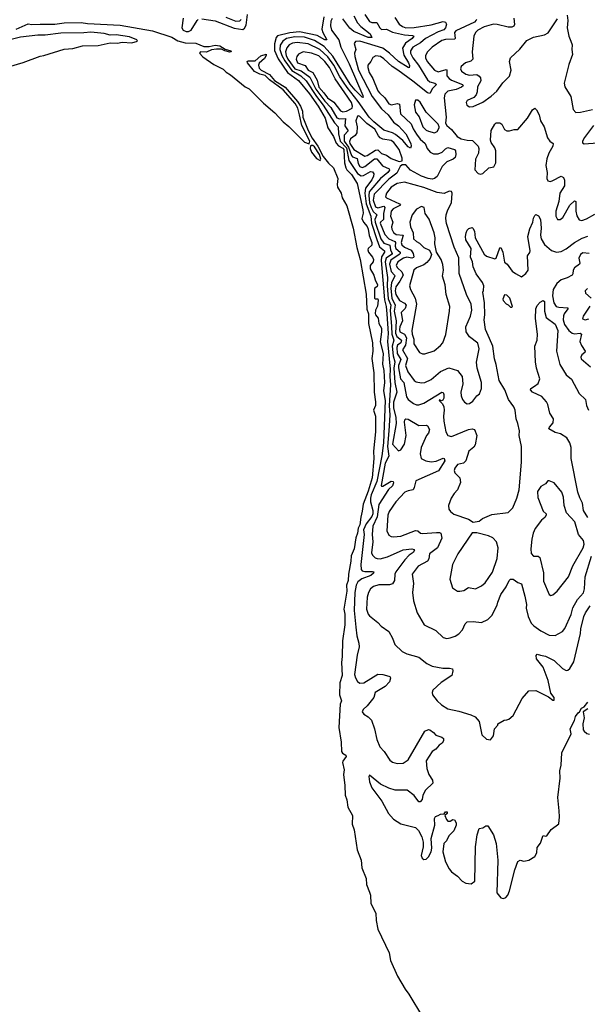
# Model space of a CAD drawing. Extents: x 1550320 to 1685906, y 509093 to 640511.
# Tile 270 of 532: x 1666114 to 1670821, y 519581 to 527742. Entities that reach past the tile are written whole.
import ezdxf

# ---------------------------------------------------------------- set-up
doc = ezdxf.new("R2010")
doc.units = 0

msp = doc.modelspace()

# ---------------------------------------------------------------- linework, layer by layer
at = {"layer": '0CON20XD'}
for points in [[(1666085, 527664.5), (1666185, 527708.5), (1666215, 527703), (1666285, 527705.5), (1666405, 527706.2), (1666483.5, 527716.5), (1666625, 527720.2), (1666675, 527710.4), (1666947, 527697), (1667215, 527649.9), (1667375, 527596.7), (1667425, 527566.3), (1667485, 527551.5), (1667575, 527547.7), (1667640.8, 527520.8), (1667685, 527520.5), (1667735, 527532), (1667775, 527525.5), (1667818.9, 527498.9), (1667864.4, 527485), (1667866.5, 527475), (1667856.7, 527473.3), (1667814.8, 527484.8), (1667788, 527498), (1667745, 527498.9), (1667705, 527492), (1667662.8, 527472.8), (1667614.7, 527475.3), (1667606.4, 527465), (1667631.9, 527435), (1667725, 527371.6), (1667801.3, 527331.3), (1667825, 527307.3), (1667862.2, 527285), (1667985, 527186.1), (1668018.1, 527168.1), (1668135, 527051.6), (1668230.7, 526970.7), (1668298, 526895), (1668346.9, 526856.9), (1668475, 526726), (1668515.4, 526714.6), (1668520, 526735), (1668452.4, 526865), (1668434.2, 526955), (1668420.1, 527010.1), (1668397.8, 527047.8), (1668299.6, 527159.6), (1668185, 527244.3), (1668148.3, 527278.3), (1668105, 527290), (1668062.4, 527312.4), (1668003.1, 527385), (1668000.4, 527395), (1668007.5, 527402.5), (1668067.8, 527402.2), (1668115, 527441.4), (1668157.2, 527457.2), (1668157.6, 527445), (1668145, 527420.9), (1668099.3, 527380.7), (1668094.7, 527365), (1668100.4, 527340.4), (1668115.1, 527325.1), (1668185, 527287.9), (1668228.2, 527238.2), (1668315, 527183.1), (1668417, 527065), (1668443.3, 527025), (1668459, 526985), (1668463.3, 526935), (1668507, 526825), (1668540.5, 526760.5), (1668586.2, 526695), (1668629.6, 526609.6), (1668674.3, 526554.3), (1668716.9, 526515), (1668751.7, 526425), (1668746, 526375), (1668749.8, 526355), (1668779, 526305), (1668789, 526265), (1668828.2, 526198.2), (1668880.3, 526015), (1668909.7, 525855), (1668938.2, 525755), (1668986, 525466), (1668993.5, 525343.5), (1669006.9, 525305), (1669006.8, 525225), (1669038.4, 525065), (1669041.8, 524995), (1669034.2, 524935), (1669050.6, 524815), (1669054.3, 524655), (1669066, 524575), (1669063.4, 524545), (1669049.1, 524505), (1669064.2, 524455), (1669065.9, 524325), (1669048.4, 524165), (1669051.2, 524105), (1669036.6, 523945), (1669005, 523834.6), (1668963.1, 523726.9), (1668955, 523667.5), (1668941.8, 523618.2), (1668935.1, 523555), (1668922.1, 523527.9), (1668915.8, 523485), (1668901.5, 523448.5), (1668886.9, 523355), (1668862.1, 523297.9), (1668861.4, 523255), (1668839.4, 523145), (1668838.8, 523095), (1668823.7, 523055), (1668826.3, 523005), (1668803.3, 522855), (1668810, 522815), (1668810.4, 522725), (1668792, 522595), (1668789.5, 522465), (1668782.2, 522415), (1668788, 522305), (1668768.6, 522245), (1668766.8, 522145), (1668782.7, 522095), (1668772.6, 522067.4), (1668760.2, 521875), (1668780.6, 521755), (1668783.3, 521675), (1668791.3, 521661.3), (1668818.5, 521645), (1668821.1, 521635), (1668793, 521597), (1668790.9, 521585), (1668803.8, 521525), (1668799.1, 521485), (1668811.1, 521395), (1668812.6, 521315), (1668826.4, 521275), (1668835.5, 521215), (1668874.2, 521145), (1668870.8, 521075), (1668887.8, 521027.8), (1668911.6, 520861.6), (1668945.8, 520775), (1668951.8, 520711.8), (1668986.6, 520625), (1668989, 520575), (1669015, 520510), (1669022.6, 520485), (1669027.3, 520417.3), (1669066.5, 520335), (1669070.3, 520275), (1669084.3, 520204.3), (1669178.8, 520008.8), (1669189.3, 519945), (1669248.1, 519815), (1669309.4, 519705), (1669340, 519665), (1669455, 519477.1)], [(1667470.6, 527755), (1667457.4, 527675), (1667469.8, 527655), (1667495, 527644), (1667515, 527644), (1667535.4, 527654.6), (1667585, 527736.2), (1667595, 527744.2)], [(1667625, 527749.8), (1667735, 527732.1), (1667892.3, 527672.3), (1667965, 527660.6), (1667979.2, 527670.8), (1667992.4, 527697.6), (1668004, 527784)], [(1667824.3, 527764.3), (1667905, 527731.4), (1667938.2, 527731.8), (1667950.8, 527745)], [(1668634.8, 527765), (1668619.5, 527665), (1668627.3, 527635), (1668661.2, 527575), (1668645, 527575.6), (1668581.4, 527611.4), (1668435, 527641), (1668355, 527632.2), (1668252.9, 527607.1), (1668239.6, 527595), (1668227.1, 527542.9), (1668227.8, 527487.8), (1668258.5, 527418.5), (1668334.4, 527304.4), (1668426.9, 527236.9), (1668517.2, 527127.2), (1668590, 527025), (1668648.1, 526925), (1668669.5, 526845), (1668715, 526772.9), (1668739.1, 526719.1), (1668756.9, 526696.9), (1668795, 526677.4), (1668803.2, 526665), (1668808.7, 526555), (1668817.6, 526515), (1668827.3, 526497.3), (1668865, 526459), (1668911.8, 526385), (1668960.8, 526165), (1668961.1, 526138.9), (1668950.6, 526095), (1668965, 526063.8), (1668995, 526029.2), (1669005, 526006.4), (1669013, 525953), (1669035.2, 525895), (1669035, 525873.3), (1669003.6, 525846.4), (1669000.6, 525835), (1669007.5, 525815), (1669039.6, 525775), (1669047.8, 525755), (1669044.4, 525735.6), (1669020, 525705), (1669021.7, 525678.3), (1669052.1, 525625), (1669060.9, 525585), (1669081.3, 525545), (1669079.2, 525530.8), (1669056.1, 525513.9), (1669055, 525433.8), (1669065, 525427.1), (1669085, 525428), (1669087.2, 525417.2), (1669081, 525369), (1669064.5, 525335), (1669063.1, 525306.9), (1669065.5, 525295), (1669087.6, 525267.6), (1669092.7, 525225), (1669114.2, 525185), (1669115.7, 525155), (1669103.4, 525073.4), (1669129.5, 524975), (1669122.5, 524887.5), (1669134, 524835), (1669139.2, 524735), (1669130.6, 524665), (1669146.1, 524585), (1669130.5, 524235), (1669116.8, 524126.8), (1669075, 523913.3), (1669027.8, 523805), (1669022.2, 523775), (1669022.8, 523745), (1669043.5, 523675), (1669041.6, 523645), (1669034.4, 523625), (1668987.4, 523562.6), (1668965.2, 523515), (1668969.5, 523475), (1668942.9, 523225), (1668944.6, 523184.6), (1668952.9, 523172.9), (1668975, 523167.6), (1669038.8, 523168.8), (1669050, 523165), (1669049.4, 523155), (1669025.5, 523135), (1668952.3, 523107.7), (1668918.2, 523081.8), (1668904.1, 523055), (1668894.4, 522995), (1668888.7, 522845), (1668902, 522708), (1668908.5, 522635), (1668927.5, 522575), (1668928.8, 522545), (1668911.9, 522475), (1668891.3, 522315), (1668898, 522288), (1668916.4, 522256.4), (1668935, 522241.4), (1668966.7, 522245), (1669085, 522318.6), (1669125, 522315.7), (1669175, 522301.2), (1669185.9, 522295.9), (1669190, 522285), (1669180, 522255), (1669145, 522215.7), (1669062.5, 522165), (1669050, 522125), (1668996, 522054), (1668961.2, 522025), (1668953.3, 522005), (1668966.7, 521985), (1669005, 521963.8), (1669030.8, 521935), (1669057.5, 521865), (1669076.9, 521775), (1669101.9, 521715), (1669137.8, 521675), (1669183.7, 521603.7), (1669205, 521587.5), (1669244.4, 521575.6), (1669295, 521579.2), (1669335, 521607.8), (1669475, 521846), (1669505, 521860), (1669515, 521856.7), (1669546.7, 521835), (1669565, 521811.2), (1669615, 521796), (1669628, 521785), (1669628.8, 521765), (1669618.8, 521745), (1669592.4, 521727.6), (1669565.4, 521694.6), (1669534, 521675), (1669485, 521600), (1669489.2, 521535), (1669508, 521485), (1669537.7, 521437.7), (1669538.8, 521415), (1669480, 521355), (1669456.7, 521315), (1669451.7, 521278.3), (1669435, 521260), (1669425, 521260), (1669385, 521312.5), (1669327.5, 521355), (1669226.6, 521356.6), (1669175, 521371.6), (1669106.3, 521406.3), (1669015, 521479.2), (1669010.6, 521469.4), (1669014, 521425), (1669033.1, 521375), (1669116.7, 521265), (1669173.3, 521163.3), (1669215, 521114.2), (1669275, 521078), (1669395, 521046), (1669420.3, 521020.3), (1669447.7, 520967.7), (1669460, 520925), (1669458.8, 520885), (1669442, 520815), (1669451.2, 520791.2), (1669465, 520780), (1669485, 520783.3), (1669505, 520803.3), (1669526.7, 520845), (1669532.5, 520875), (1669527.5, 520955), (1669557.5, 521065), (1669555, 521120), (1669563.6, 521136.4), (1669583, 521147), (1669603, 521157), (1669635, 521160), (1669645, 521177.5), (1669660, 521175), (1669658.3, 521161.7), (1669640, 521145), (1669653, 521113), (1669665, 521100), (1669685, 521100), (1669705, 521112.5), (1669720, 521110), (1669732.5, 521085), (1669732.5, 521065), (1669715, 521020), (1669673.9, 520976.1), (1669653, 520937), (1669632.5, 520915), (1669624.1, 520844.1), (1669645, 520762.5), (1669674.3, 520704.3), (1669695, 520680), (1669745, 520643.3), (1669782.3, 520602.3), (1669815, 520583.8), (1669859.3, 520580.7), (1669888.3, 520601.7), (1669893.3, 520885), (1669906.7, 520985), (1669925, 521037.5), (1669955, 521042.5), (1669979.5, 521060.5), (1669995, 521058.8), (1670043.8, 520985), (1670066, 520915), (1670080, 520775), (1670071.2, 520505), (1670105, 520462.5), (1670125, 520457.5), (1670145, 520466.7), (1670161.2, 520485), (1670177.3, 520522.7), (1670218.8, 520695), (1670246.4, 520763.6), (1670265, 520776.7), (1670295, 520766.7), (1670335, 520776.2), (1670386.7, 520805), (1670403.3, 520835), (1670405, 520880), (1670434.2, 520915.8), (1670451.2, 520975), (1670455, 520980), (1670475, 520973.3), (1670485, 520976.7), (1670521.3, 521028.7), (1670584.4, 521075.6), (1670590, 521135), (1670586.5, 521185), (1670577.5, 521295), (1670595.5, 521455), (1670593.4, 521516.6), (1670605.8, 521564.2), (1670610.5, 521665), (1670687, 521823), (1670678.8, 521865), (1670715.9, 521934.1), (1670724.3, 521965.7), (1670744.1, 521995.9), (1670757.5, 522005), (1670773.3, 522035), (1670795, 522046.2), (1670824.7, 522085.3)], [(1668705, 527750.9), (1668695, 527730.8), (1668692.5, 527692.5), (1668700, 527655), (1668761, 527575), (1668777.8, 527515), (1668845, 527377.1), (1668960.9, 527115), (1668962.5, 527097.5), (1668955, 527098.8), (1668895, 527157.7), (1668855, 527207.6), (1668711, 527441), (1668639.3, 527519.3), (1668558.9, 527568.9), (1668475, 527598.6), (1668395, 527600.8), (1668326.6, 527585), (1668295.1, 527564.9), (1668275, 527531.5), (1668272.3, 527495), (1668286.5, 527445), (1668311.4, 527401.4), (1668371.8, 527321.8), (1668445, 527277.5), (1668488.5, 527235), (1668575.8, 527105.8), (1668631.5, 527035), (1668725, 526886.3), (1668753.7, 526855), (1668757.7, 526795), (1668772.1, 526735), (1668825, 526679.9), (1668843.9, 526573.9), (1668915, 526466.7), (1668945, 526447.9), (1668965, 526451.9), (1669023.2, 526483.2), (1669039.9, 526479.9), (1669051.5, 526465), (1669049, 526445), (1669033.7, 526415), (1668982.7, 526345), (1668975.3, 526305), (1668987.8, 526215), (1669026.4, 526115), (1669030.7, 526055), (1669075, 525919.2), (1669098.2, 525858.2), (1669139.5, 525825), (1669139.8, 525815), (1669113.9, 525776.1), (1669110.9, 525745), (1669140.5, 525420.5), (1669153.3, 525365), (1669158.5, 525305), (1669169.1, 525140.9), (1669164, 525075), (1669186, 524845), (1669183.4, 524785), (1669190, 524715), (1669176.9, 524545), (1669183.8, 524465), (1669176.5, 524333.5), (1669164.4, 524205), (1669174.5, 524125), (1669144.3, 524065), (1669112.4, 523882.4), (1669114.5, 523874.5), (1669125, 523876.7), (1669195, 523918.1), (1669212.5, 523915), (1669213.6, 523903.6), (1669205, 523878.8), (1669172.8, 523847.2), (1669093.5, 523725), (1669079.2, 523620.8), (1669043.8, 523545), (1669035.7, 523475), (1669042.9, 523415), (1669032.6, 523322.6), (1669039.1, 523305), (1669061.9, 523281.9), (1669077.5, 523275), (1669104.7, 523274.7), (1669165, 523290.8), (1669295, 523346.9), (1669365, 523356.4), (1669385, 523351.2)], [(1668975.5, 527785), (1669015, 527726.4), (1669035, 527719.1), (1669075, 527719.2), (1669100.8, 527675), (1669115, 527661.8), (1669155, 527664.7), (1669205, 527637.8), (1669306.4, 527616.4), (1669371.5, 527611.5), (1669383.1, 527605), (1669368, 527585), (1669312.5, 527547.5), (1669289.7, 527505), (1669298.7, 527448.7), (1669338.4, 527385), (1669346.1, 527363.9), (1669345, 527344.3), (1669335, 527344.6), (1669255, 527395.2), (1669181, 527465), (1669124.1, 527505), (1668935, 527564.7), (1668899.8, 527560.2), (1668888.5, 527545), (1668901.8, 527495), (1668891.6, 527465), (1668893.1, 527436.9), (1668924.3, 527325), (1669036.7, 527106.7), (1669115, 527002.4), (1669170, 526955), (1669213, 526893), (1669255, 526861.6), (1669316.4, 526795), (1669357.5, 526715), (1669361.4, 526695), (1669355, 526676.7), (1669335, 526689.4), (1669290.5, 526740.5), (1669229.4, 526789.4), (1669205, 526803.2), (1669135, 526826), (1669050, 526895), (1669012.3, 526935), (1668921, 527065), (1668829.1, 527179.1), (1668769.6, 527269.6), (1668718.9, 527365), (1668668.4, 527435), (1668603.6, 527495), (1668505, 527542.4), (1668415, 527554.3), (1668375, 527548.2), (1668350, 527535), (1668329.9, 527510.1), (1668317.7, 527475), (1668323.2, 527445), (1668338.1, 527415), (1668395, 527335.7), (1668448.9, 527318.9), (1668519.9, 527265), (1668569.9, 527165), (1668645, 527067), (1668694.5, 527014.5), (1668745, 526929), (1668765, 526919.1), (1668815, 526922.5), (1668811.5, 526861.5), (1668839.2, 526820.8), (1668804, 526786), (1668804.4, 526735), (1668841.5, 526685), (1668865, 526615.9), (1668875, 526605.2), (1668911.6, 526591.6), (1668920.2, 526550.2), (1668935, 526526.6), (1668955, 526518.1), (1668975, 526524.1), (1669055, 526588.8), (1669075, 526588.1), (1669121.7, 526531.7), (1669176.7, 526506.7), (1669181.9, 526495), (1669166, 526475), (1669105.2, 526425), (1669025, 526333.2), (1669013.4, 526315), (1669009.1, 526285), (1669015.7, 526225), (1669028.4, 526185), (1669045, 526153.2), (1669075.3, 526125), (1669060.5, 526085), (1669061, 526065), (1669109.4, 525925), (1669135, 525889.8), (1669182.3, 525872.3), (1669189.4, 525835), (1669203.4, 525805), (1669197.6, 525795), (1669154, 525766), (1669144.6, 525735), (1669165.3, 525605.3), (1669161, 525535), (1669169.3, 525429.3), (1669192.3, 525375), (1669185.7, 525335), (1669198, 525198), (1669200.7, 525135), (1669215.9, 525085), (1669203.9, 525035), (1669211.4, 524955), (1669225.6, 524905.6), (1669217.9, 524855), (1669224.5, 524735), (1669241.1, 524655), (1669212.6, 524572.6), (1669214.9, 524525), (1669232.7, 524445), (1669234.8, 524395), (1669204.9, 524224.9), (1669255, 524168.1), (1669275, 524176.9), (1669303.8, 524225), (1669319.2, 524295), (1669305.6, 524405), (1669309.2, 524425), (1669317.3, 524432.7), (1669335, 524431.9), (1669425, 524378.1), (1669485, 524380), (1669496.7, 524375), (1669512.9, 524345), (1669503.3, 524315), (1669487.1, 524295), (1669444.7, 524195), (1669436.1, 524145), (1669443.6, 524105), (1669480.8, 524085), (1669525, 524077.4), (1669566.7, 524083.3), (1669625, 524106.7), (1669635, 524103.8), (1669640, 524085), (1669586, 524004), (1669399.4, 523920.6), (1669386.6, 523863.4), (1669375.7, 523845), (1669335, 523837.2), (1669307.7, 523825), (1669233.1, 523745), (1669179.1, 523665), (1669167.1, 523635), (1669159.5, 523505), (1669175, 523470.8), (1669195, 523458.1), (1669215, 523454.5), (1669275, 523460), (1669395, 523509.2), (1669415, 523505.5), (1669437.4, 523487.4), (1669455, 523482.1), (1669570.8, 523490.8), (1669595, 523491.9), (1669606.1, 523486.1), (1669614, 523445), (1669578.7, 523365), (1669513.3, 523315), (1669507.2, 523272.8), (1669496.2, 523255), (1669417.6, 523212.4), (1669370, 523145), (1669378.6, 523068.6), (1669372.5, 522995), (1669380.6, 522925), (1669408.9, 522825), (1669467.2, 522727.2), (1669565, 522678.6), (1669625, 522622), (1669655, 522614.2), (1669685, 522619.4), (1669726.3, 522633.7), (1669755, 522652.5), (1669785, 522684.2), (1669808.9, 522735), (1669825, 522750.6), (1669875, 522754.4), (1669945, 522744.3), (1669995, 522769.2), (1670029.2, 522805), (1670075, 522890), (1670078.1, 522915), (1670105, 522978.8), (1670147.8, 523042.2), (1670172.9, 523095), (1670185, 523106), (1670205, 523106), (1670245, 523077.5), (1670276.7, 523065), (1670304.3, 522965), (1670316.4, 522895), (1670315.4, 522865), (1670331.6, 522795), (1670355, 522740.4), (1670377.2, 522717.2), (1670435, 522677.1), (1670505, 522641.9), (1670555, 522637.5), (1670615, 522670.6), (1670634.5, 522695), (1670686.8, 522813.2), (1670702.1, 522867.9), (1670740.4, 522935), (1670788.8, 522991.2), (1670798.4, 523025), (1670802.2, 523125), (1670856.7, 523296.7)], [(1668885.9, 527775), (1668914.8, 527715), (1668942.7, 527685), (1669020, 527625), (1669033.1, 527595), (1669004.7, 527595.3), (1668885, 527643), (1668853, 527673), (1668795, 527748.7)], [(1669225, 527761.5), (1669261.9, 527705), (1669288.9, 527685), (1669315, 527675.2), (1669385, 527676.2), (1669525, 527698.9), (1669625, 527726.4), (1669645, 527723.1), (1669653.8, 527705), (1669645.2, 527675), (1669632.7, 527657.3), (1669585, 527641.3), (1669478.4, 527585), (1669439.2, 527550.8), (1669374, 527515), (1669354.8, 527485.2), (1669356.2, 527465), (1669374.1, 527425), (1669420, 527365), (1669495, 527243.4), (1669515, 527225.8), (1669555.8, 527215), (1669571.4, 527205), (1669538.3, 527171.7), (1669515, 527130), (1669495, 527134.7), (1669375, 527233.2), (1669248.6, 527325), (1669203.6, 527355), (1669135, 527417.9), (1669105, 527436.9), (1669067.3, 527442.7), (1669041.3, 527428.7), (1669025, 527394.5), (1669002.1, 527365), (1668999.7, 527345), (1669011.6, 527305), (1669042.6, 527255), (1669085, 527153.8), (1669097.1, 527135), (1669141.9, 527095), (1669175.2, 527045.2), (1669197.4, 527037.4), (1669245, 527048.4), (1669262.6, 527042.6), (1669271.3, 526961.3), (1669359.9, 526879.9), (1669377, 526837), (1669404.1, 526794.1), (1669435, 526752.6), (1669476.2, 526716.2), (1669493.7, 526673.7), (1669516.9, 526645), (1669545, 526630.6), (1669585, 526631.1), (1669616.8, 526643.2), (1669645, 526672.4), (1669665, 526681.9), (1669720.6, 526665), (1669727.8, 526655), (1669731.4, 526625), (1669725, 526598.8), (1669710, 526585), (1669656.4, 526563.6), (1669616.4, 526525), (1669575, 526442.9), (1669555, 526425.3), (1669535, 526420), (1669501.4, 526425), (1669445.1, 526445.1), (1669355.5, 526495.5), (1669315, 526538.5), (1669285, 526539.3), (1669270.2, 526525), (1669241.1, 526468.9), (1669175, 526419.8), (1669053.1, 526295), (1669044.7, 526245), (1669065, 526192.1), (1669085, 526182.7), (1669135, 526195.6), (1669143.3, 526185), (1669130.7, 526135), (1669131.9, 526085), (1669105.8, 526065), (1669103.6, 526055), (1669141.2, 525961.2), (1669175, 525926.5), (1669224.5, 525904.5), (1669230.7, 525895), (1669228.7, 525865), (1669234.6, 525845), (1669268.8, 525815), (1669269.8, 525805), (1669261.2, 525795), (1669192.1, 525747.9), (1669181.8, 525715), (1669193.7, 525655), (1669223.6, 525625), (1669224.9, 525615), (1669197.2, 525565), (1669192.3, 525515), (1669200.3, 525435), (1669229.1, 525375), (1669219.1, 525325), (1669236.5, 525245), (1669229.3, 525145), (1669242.7, 525115), (1669279.3, 525085), (1669275.6, 525065), (1669248.4, 525045), (1669241.9, 525025), (1669245.1, 524975), (1669276, 524925), (1669255.6, 524875), (1669255.9, 524855.9), (1669273.3, 524765), (1669300.7, 524735), (1669321.9, 524615), (1669335.3, 524595.3), (1669380.8, 524560.8), (1669405, 524550), (1669425, 524549.2), (1669465, 524562.7), (1669615, 524655.7), (1669625, 524652), (1669630.5, 524635), (1669630.5, 524605), (1669622.1, 524587.9), (1669613, 524583), (1669595, 524590), (1669594, 524585), (1669619.3, 524559.3), (1669632.2, 524532.2), (1669635.2, 524504.8), (1669628.2, 524455), (1669632.5, 524415), (1669647.3, 524327.3), (1669665.5, 524295.5), (1669695, 524287.5), (1669835, 524346.5), (1669865, 524351.4), (1669886.3, 524346.3), (1669904.4, 524295), (1669891.8, 524218.2), (1669880.4, 524199.6), (1669839.2, 524165), (1669814.3, 524085), (1669793.2, 524066.8), (1669745, 524056.5), (1669721.2, 524025), (1669717.8, 524005), (1669722.8, 523985), (1669764.3, 523945), (1669768.5, 523905), (1669744, 523846), (1669715.8, 523815), (1669692, 523775), (1669671.2, 523715), (1669673.8, 523685), (1669686.7, 523665), (1669713, 523643), (1669835, 523603.3), (1669875, 523577.5), (1669925, 523586.2), (1669953, 523607)], [(1669900.7, 527739.3), (1669885, 527722.1), (1669730.3, 527649.7), (1669720.6, 527635), (1669725.4, 527585), (1669720.5, 527579.5), (1669645, 527578.1), (1669615, 527570), (1669535.4, 527515), (1669495, 527474.5), (1669479.7, 527445), (1669480.3, 527425), (1669493.2, 527395), (1669555, 527322.9), (1669585, 527310.3), (1669649.4, 527329.4), (1669655.3, 527325.3), (1669657.6, 527277.6), (1669674.3, 527255), (1669695, 527240.8), (1669785.6, 527205), (1669791.1, 527195), (1669777.3, 527182.7), (1669735, 527164.8), (1669665, 527148.6), (1669640.7, 527125), (1669634.7, 527094.7), (1669651.9, 526935), (1669646.2, 526885), (1669656.7, 526865), (1669695, 526832.9), (1669741.1, 526775), (1669775, 526753.5), (1669825, 526743.5), (1669870.3, 526740.3), (1669916.7, 526695), (1669921.5, 526675), (1669919.1, 526635), (1669894.4, 526585), (1669888.8, 526498.8), (1669916.4, 526466.4), (1669935, 526461.2), (1669955, 526468), (1670005, 526513.8), (1670045, 526521.4), (1670063.3, 526555), (1670063.1, 526655), (1670055, 526678.8), (1670023.2, 526723.2), (1670019.2, 526745), (1670025, 526822.5), (1670053, 526877), (1670065, 526887.1), (1670096.9, 526886.9), (1670111.2, 526875), (1670135, 526833.3), (1670155, 526820), (1670175, 526820), (1670215, 526833.3), (1670245, 526833.3), (1670324.7, 526925.3), (1670367.1, 526995), (1670385, 527009.2), (1670401.2, 526995), (1670423.3, 526955), (1670433.6, 526903.6), (1670463.9, 526853.9), (1670492.4, 526762.4), (1670509.2, 526735), (1670538.8, 526715), (1670535.6, 526695), (1670503.1, 526636.9), (1670485, 526588.8), (1670476.2, 526535), (1670487.3, 526475), (1670485.6, 526425), (1670495, 526406), (1670515, 526402.1), (1670535, 526408.2), (1670605, 526446), (1670624.3, 526434.3), (1670630.9, 526410.9), (1670631.5, 526365), (1670592.3, 526305), (1670586.4, 526235), (1670560.9, 526155), (1670561.1, 526115), (1670575, 526086.2), (1670595, 526085.8), (1670618.1, 526101.9), (1670676.7, 526205), (1670715, 526241.2), (1670725.7, 526235.7), (1670727.3, 526155), (1670735.3, 526115.3), (1670753.9, 526083.9), (1670775, 526077.8), (1670815, 526090.9), (1670885, 526130)], [(1670211.9, 527755), (1670216.8, 527703.2), (1670210.6, 527689.4), (1670195, 527679.2), (1670165, 527680.5), (1670075, 527703.1), (1670044, 527704), (1669965, 527682.9), (1669913.5, 527655), (1669893.1, 527635), (1669881.2, 527605), (1669865.7, 527475), (1669872.9, 527415), (1669855, 527397.1), (1669811.1, 527385), (1669774.4, 527355), (1669770, 527335), (1669778.6, 527315), (1669815, 527290.5), (1669845, 527282), (1669905, 527288.8), (1669925, 527275.5), (1669935, 527260), (1669937.1, 527235), (1669910, 527185), (1669908.2, 527145), (1669900, 527120), (1669881.5, 527098.5), (1669825, 527071.2), (1669816, 527055), (1669821.2, 527035), (1669845, 527019.2), (1669875, 527022.5), (1669955, 527057.5), (1670025, 527107.8), (1670070.4, 527149.6), (1670121.4, 527218.6), (1670175.6, 527275), (1670189.6, 527325), (1670175.7, 527395), (1670185, 527426), (1670261.5, 527498.5), (1670319.3, 527570.7), (1670373.8, 527596.2), (1670465, 527616.2), (1670495.9, 527634.1), (1670575, 527750)], [(1669901.5, 527745), (1669900.7, 527739.3)], [(1670655, 527780), (1670660.8, 527735), (1670654.4, 527675), (1670667.8, 527605), (1670684.3, 527564.3), (1670696.7, 527535), (1670693.3, 527495), (1670698.8, 527455), (1670668.7, 527371.3), (1670628.9, 527215), (1670635.6, 527185), (1670685.5, 527105), (1670705, 526996.7), (1670725, 526974.2), (1670765.6, 526975.6), (1670865, 526997.5)], [(1665775, 527279.1), (1666141.3, 527388.7), (1666285, 527440.5), (1666315, 527445.4), (1666482.9, 527497.1), (1666555.5, 527504.5), (1666635, 527525.4), (1666765, 527529.3), (1666865, 527550), (1666925, 527548.7), (1666965, 527555.9), (1667045, 527551.1), (1667091.3, 527565), (1667085.8, 527575.8), (1667025, 527598.8), (1666915, 527617.9), (1666865, 527613.5), (1666815, 527627.2), (1666705, 527640.2), (1666645, 527633.9), (1666455, 527631.5), (1666325, 527614.9), (1666265, 527613.9), (1666121.5, 527598.5), (1665955, 527557.1)], [(1668795, 526977.8), (1668825, 526984.8), (1668871.4, 527008.6), (1668873.3, 527025), (1668864.3, 527055), (1668731.4, 527251.4), (1668683.2, 527345), (1668645, 527397), (1668595, 527441.6), (1668535, 527464.3), (1668465, 527476.4), (1668425, 527456.5), (1668412.7, 527437.3), (1668407.9, 527415), (1668418.9, 527385), (1668481.2, 527361.2), (1668504.9, 527324.9), (1668545.9, 527305), (1668580.2, 527240.2), (1668595, 527183.3), (1668637.2, 527137.2), (1668665.8, 527095), (1668717.9, 527057.9), (1668775, 526985.7), (1668795, 526977.8)], [(1669554.4, 526805.6), (1669575, 526814.2), (1669592.5, 526845), (1669593.8, 526855), (1669583.8, 526875), (1669485.2, 526975.2), (1669435, 527058.6), (1669415, 527075.6), (1669395, 527076.2), (1669384.4, 527035.6), (1669396.1, 526975), (1669425.8, 526935.8), (1669457.8, 526855), (1669485, 526825.9), (1669505, 526817.1), (1669554.4, 526805.6)], [(1669262.2, 526567.8), (1669285, 526572.9), (1669285.6, 526594.4), (1669260, 526665), (1669217.2, 526725), (1669195, 526739.6), (1669125, 526752), (1669102.8, 526762.8), (1669088.4, 526778.4), (1669057.9, 526835), (1668992.9, 526882.9), (1668935, 526940.9), (1668925, 526945.5), (1668915, 526941.4), (1668902.9, 526905), (1668912.4, 526855), (1668910.2, 526805), (1668897.2, 526782.8), (1668858.4, 526755), (1668848.5, 526731.5), (1668850.7, 526715), (1668885, 526665.7), (1668975, 526611.3), (1668995, 526615.2), (1669065, 526659.5), (1669085, 526663.7), (1669115, 526632.1), (1669155, 526619.1), (1669195, 526590.3), (1669262.2, 526567.8)], [(1670871.5, 526865), (1670796.9, 526765), (1670782, 526735), (1670782, 526722), (1670795, 526712.5), (1670905, 526721.9)], [(1668605, 526573.9), (1668612.2, 526585), (1668599.7, 526625), (1668558.1, 526688.1), (1668545, 526698.1), (1668530.2, 526699.8), (1668524.7, 526695.3), (1668523, 526675), (1668534.2, 526645), (1668575, 526591.6), (1668605, 526573.9)], [(1669825, 524559.4), (1669845, 524560.6), (1669870.6, 524579.4), (1669905, 524624), (1669928.2, 524641.8), (1669944.4, 524685), (1669942.5, 524735), (1669906.7, 524855), (1669902.2, 524902.2), (1669925.5, 525015), (1669912, 525062), (1669845, 525114.4), (1669817.1, 525155), (1669814.6, 525195), (1669852.9, 525285), (1669862.5, 525335), (1669857.2, 525385), (1669819.7, 525465), (1669759.5, 525639.5), (1669755, 525768), (1669717.2, 525857.2), (1669654.2, 526054.2), (1669647.8, 526095), (1669650.8, 526125), (1669663.7, 526166.3), (1669695.6, 526225), (1669700, 526305), (1669695, 526317.5), (1669675, 526320), (1669635, 526300.8), (1669575, 526308.9), (1669465, 526351.4), (1669305, 526395.3), (1669245, 526384.8), (1669194.9, 526355.1), (1669156.3, 526305), (1669147.3, 526275), (1669155, 526264.7), (1669265, 526217), (1669270.7, 526205), (1669210, 526175), (1669195.8, 526155), (1669189.8, 526115), (1669209.4, 526065), (1669196.8, 526025), (1669200, 526005), (1669215, 525977.1), (1669235, 525961), (1669295, 525955.7), (1669278.4, 525895), (1669282.8, 525875), (1669305, 525857.3), (1669361.7, 525831.7), (1669375.7, 525804.3), (1669383.8, 525776.2), (1669379.3, 525770.7), (1669365, 525766.7), (1669325, 525772.6), (1669298, 525765), (1669248.7, 525735), (1669237.4, 525705), (1669246.8, 525685), (1669282.9, 525652.9), (1669293.7, 525625), (1669267.6, 525575), (1669232.5, 525527.5), (1669228.2, 525495), (1669232.6, 525465), (1669263.1, 525415), (1669305, 525391.9), (1669319, 525375), (1669311.3, 525348.7), (1669277.1, 525315), (1669289.9, 525245), (1669266, 525195), (1669262.6, 525175), (1669266.4, 525155), (1669304.4, 525134.4), (1669321.2, 525105), (1669312.9, 525045), (1669288.8, 525005), (1669329, 524935), (1669312.7, 524875), (1669332.2, 524822.2), (1669385, 524752.9), (1669401.3, 524741.3), (1669445, 524730.9), (1669475, 524734.5), (1669525, 524760), (1669604.8, 524825.2), (1669673.2, 524856.8), (1669744.2, 524835), (1669783.1, 524785), (1669788.2, 524725), (1669773.6, 524655), (1669775.6, 524625), (1669785.6, 524595), (1669801.8, 524571.8), (1669825, 524559.4)], [(1669475, 524972.5), (1669551.2, 524998.8), (1669605, 525042), (1669624.2, 525065), (1669647, 525133), (1669679.5, 525325), (1669680.5, 525365), (1669650.4, 525465), (1669641.2, 525545), (1669619.2, 525615), (1669628.5, 525665), (1669623.7, 525713.7), (1669608.9, 525755), (1669570.8, 525815), (1669556.9, 525885), (1669558.8, 525935), (1669551.8, 525975), (1669509.5, 526089.5), (1669477.1, 526135), (1669468.8, 526185), (1669445, 526193.3), (1669405, 526171.2), (1669369.4, 526125), (1669349.4, 526065), (1669353.9, 526025), (1669378.4, 525975), (1669379.6, 525925), (1669403.3, 525903.3), (1669429.6, 525889.6), (1669465, 525852.7), (1669511.2, 525831.2), (1669528.1, 525795), (1669517.9, 525762.1), (1669490.8, 525729.2), (1669465, 525710.9), (1669405.8, 525685), (1669381.9, 525665), (1669347.7, 525535), (1669353.6, 525505), (1669392.7, 525432.7), (1669404.7, 525385), (1669367.2, 525167.2), (1669369.6, 525135), (1669383.5, 525095), (1669383.9, 525055), (1669430, 524985), (1669455, 524972.5), (1669475, 524972.5)], [(1669953, 523607), (1670028.3, 523641.7), (1670165, 523657.1), (1670202.9, 523695), (1670238.1, 523775), (1670255.7, 523845), (1670275.6, 524075), (1670275.6, 524205), (1670255.6, 524295), (1670257.8, 524335), (1670245.6, 524395), (1670230, 524435), (1670222.7, 524505), (1670212.4, 524532.4), (1670167.9, 524595), (1670138.5, 524675), (1670091.6, 524751.6), (1670065.9, 524885), (1670051.1, 524931.1), (1670037.2, 525035), (1670009, 525099), (1669978.2, 525175), (1669965.7, 525255), (1669970.8, 525295), (1669967.5, 525395), (1669953.8, 525485), (1669961.7, 525498.3), (1669963.8, 525535), (1669951.2, 525565), (1669900.8, 525635), (1669874.5, 525695), (1669870, 525735), (1669853.5, 525775), (1669857.1, 525845), (1669815, 525916.7), (1669810, 525945), (1669816, 525975), (1669825, 525996.7), (1669839.3, 526010.7), (1669865, 526020), (1669873, 526013), (1669885, 525990), (1669890, 525935), (1669965, 525798.8), (1669985, 525782.5), (1670055, 525760), (1670065, 525766.2), (1670095, 525851.2), (1670105, 525853.8), (1670119.6, 525815), (1670135, 525732.5), (1670156.4, 525716.4), (1670197.9, 525657.9), (1670225, 525639.2), (1670275, 525610), (1670311.2, 525638.8), (1670331.2, 525665), (1670325.7, 525785), (1670345, 525811.2), (1670347.5, 525825), (1670328.1, 525945), (1670345, 526007.5), (1670370.8, 526065), (1670375, 526096.7), (1670385, 526120), (1670395, 526128), (1670417.7, 526117.7), (1670432.9, 526085), (1670438.8, 526015), (1670433, 525955), (1670438.6, 525925), (1670465, 525878.9), (1670525, 525827.8), (1670565, 525815.5), (1670605, 525821.5), (1670647.1, 525842.9), (1670715, 525895.8), (1670779.7, 525930.3), (1670825, 525947.1)], [(1670835.5, 525804.5), (1670785, 525808.4), (1670764.9, 525795.1), (1670750.4, 525765), (1670760.6, 525725), (1670755.4, 525714.6), (1670714.7, 525685), (1670704.2, 525665), (1670702.2, 525635), (1670696, 525625), (1670655, 525602.8), (1670605, 525585.7), (1670568.9, 525555), (1670538.5, 525505), (1670533.2, 525453.2), (1670544.1, 525394.1), (1670563.8, 525365), (1670585, 525358.3), (1670660.8, 525355), (1670659.5, 525345), (1670628.2, 525305), (1670623, 525287), (1670620.6, 525255), (1670632.8, 525215), (1670667.3, 525167.3), (1670695, 525143), (1670715, 525137.1), (1670762.6, 525142.6), (1670774.3, 525135), (1670760, 525075), (1670772.1, 525042.1), (1670803.1, 524995), (1670800, 524985), (1670776.2, 524963.8), (1670768.9, 524945), (1670771.1, 524931.1), (1670848.9, 524865)], [(1670824, 525515), (1670804, 525495), (1670806.2, 525475), (1670854.3, 525435)], [(1670195, 525360), (1670200, 525365), (1670178.8, 525435), (1670155, 525460), (1670135, 525462.5), (1670120, 525425), (1670123.3, 525415), (1670147, 525387), (1670165, 525380), (1670185, 525360), (1670195, 525360)], [(1670825.7, 523615.7), (1670790.9, 523675), (1670780.7, 523735), (1670758.4, 523778.4), (1670743.9, 523825), (1670686, 524105), (1670686.2, 524195), (1670676.9, 524235), (1670650.6, 524275), (1670598.1, 524308.1), (1670555, 524320.6), (1670502, 524352), (1670506.5, 524365), (1670538.8, 524401.2), (1670540, 524435), (1670509.8, 524479.8), (1670493.5, 524553.5), (1670481.8, 524575), (1670445, 524618.1), (1670366, 524655), (1670350, 524675), (1670353.5, 524686.5), (1670384.1, 524705.9), (1670414.2, 524725.8), (1670428.1, 524765), (1670400.2, 524855), (1670391.6, 524905), (1670385.3, 525035), (1670404.7, 525085), (1670408.8, 525135), (1670390.8, 525265), (1670394.5, 525345.5), (1670405.6, 525374.4), (1670429.2, 525400.8), (1670455, 525414), (1670465.9, 525405.9), (1670467.4, 525327.4), (1670481.1, 525275), (1670555, 525218.1), (1670576.6, 525165), (1670566.6, 524993.4), (1670594.3, 524884.3), (1670645, 524798.9), (1670691.3, 524761.3), (1670754.1, 524644.1), (1670805.4, 524595.4), (1670813.2, 524545), (1670830.4, 524505)], [(1670841.9, 525368.1), (1670787.5, 525285), (1670782.5, 525262.5), (1670804.5, 525254.5), (1670835, 525263.3)], [(1670519.3, 522969.3), (1670535, 522973.8), (1670572.5, 523005), (1670666.5, 523125), (1670700.4, 523215), (1670787.5, 523365), (1670794.7, 523395), (1670790, 523425), (1670747.8, 523475), (1670718.8, 523578.8), (1670649.5, 523655), (1670628.1, 523715), (1670624.5, 523784.5), (1670610.5, 523825), (1670545, 523903.8), (1670505, 523921.2), (1670495, 523920), (1670473.3, 523895), (1670435, 523872), (1670407.7, 523832.3), (1670411.5, 523781.5), (1670455, 523667.5), (1670480, 523645), (1670480.8, 523635), (1670468.6, 523615), (1670440.6, 523595), (1670389.3, 523525), (1670371.6, 523485), (1670362.2, 523435), (1670351.6, 523355), (1670355, 523317.5), (1670375, 523296.8), (1670415, 523294.4), (1670427.3, 523285), (1670456.7, 523156.7), (1670458.3, 523088.3), (1670505, 522977.5), (1670519.3, 522969.3)], [(1669765, 523004), (1669797.9, 523012.1), (1669835, 523035.8), (1669895, 523026), (1669945, 523049.2), (1669975, 523074), (1670035, 523162.5), (1670074.1, 523275), (1670081.1, 523365), (1670068.9, 523415), (1670037.1, 523447.1), (1670002.9, 523462.9), (1669905, 523490), (1669865, 523490), (1669747.1, 523315), (1669702, 523225), (1669680, 523105), (1669702.7, 523032.7), (1669745, 523006.2), (1669765, 523004)], [(1669385, 523351.2), (1669389.2, 523345), (1669378.1, 523325), (1669345, 523302.5), (1669306.7, 523265), (1669233.7, 523166.3), (1669225.3, 523145), (1669221.8, 523095), (1669205.6, 523065), (1669181.6, 523058.4), (1669092.2, 523057.8), (1669047.3, 523042.7), (1669024.5, 523025), (1669006, 522994), (1668996.4, 522956.4), (1668989.6, 522855), (1669004.1, 522814.1), (1669015, 522800.8), (1669084, 522745), (1669111.2, 522715), (1669175, 522672), (1669207, 522617), (1669224.6, 522564.6), (1669285, 522505.6), (1669325, 522485.5), (1669425, 522458.6), (1669491.4, 522405), (1669535, 522383.9), (1669621.7, 522368.3), (1669678.3, 522368.3), (1669702.3, 522362.3), (1669706.1, 522346.1), (1669697.5, 522305), (1669610.6, 522249.4), (1669540, 522185), (1669533.3, 522165), (1669536.7, 522145), (1669576.7, 522095), (1669613.2, 522063.2), (1669665, 522030.8), (1669755, 522011.9), (1669855, 521980), (1669892.3, 521962.3), (1669923.3, 521925), (1669947.5, 521815), (1669985, 521777.5), (1670017, 521773), (1670042.5, 521805), (1670052.5, 521865), (1670080, 521895), (1670080, 521905), (1670133, 521937), (1670155, 521937.5), (1670170, 521945), (1670207.5, 521975), (1670280, 522115), (1670335, 522180), (1670395, 522182.5), (1670498.3, 522128.3), (1670535, 522102.5), (1670547, 522103), (1670546, 522125), (1670519.2, 522159.2), (1670497.8, 522265), (1670454.2, 522375), (1670400.8, 522445), (1670398.1, 522471.9), (1670405, 522483.8), (1670434, 522476), (1670475, 522465.5), (1670545, 522430.9), (1670615, 522363.3), (1670645, 522348.9), (1670659.7, 522350.3), (1670677, 522363), (1670710.4, 522419.6), (1670765.8, 522654.2), (1670768, 522692), (1670791.6, 522795), (1670805, 522825.5), (1670845, 522883.3)], [(1670825, 522030), (1670787.5, 522005), (1670794, 521955), (1670783.8, 521905), (1670786.7, 521855), (1670793.9, 521843.9), (1670816.4, 521826.4), (1670840.7, 521820.7)]]:
    msp.add_lwpolyline(points, dxfattribs=at)

doc.saveas('drawing.dxf')
